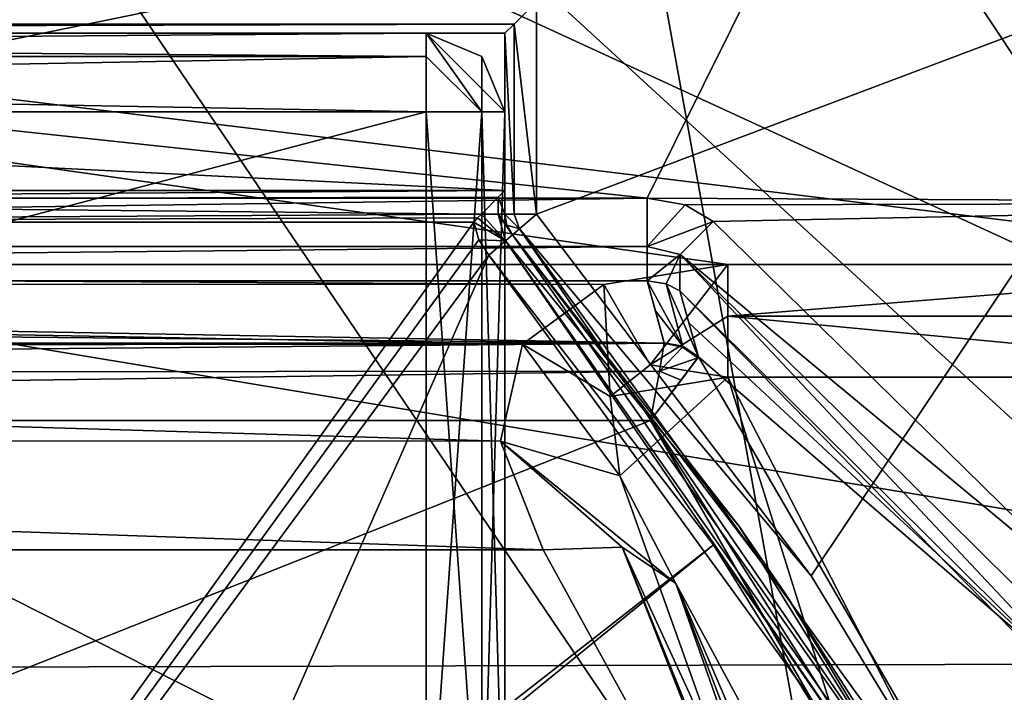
# Model space of a CAD drawing. Extents: x -200 to 200, y -832 to 754.
# Tile 534 of 656: x -96.54 to -93.41, y 667.66 to 669.79. Entities that reach past the tile are written whole.
import ezdxf

# ---------------------------------------------------------------- set-up
doc = ezdxf.new("R2010")
doc.units = 0
doc.header["$LTSCALE"] = 74.25
for name, color, linetype in [('1712', 7, 'CONTINUOUS'), ('1714', 7, 'CONTINUOUS'), ('1716', 7, 'CONTINUOUS'), ('3494', 7, 'CONTINUOUS'), ('3495', 7, 'CONTINUOUS'), ('3497', 7, 'CONTINUOUS'), ('3501', 7, 'CONTINUOUS'), ('3502', 7, 'CONTINUOUS'), ('3503', 7, 'CONTINUOUS'), ('3513', 7, 'CONTINUOUS'), ('3514', 7, 'CONTINUOUS'), ('3516', 7, 'CONTINUOUS'), ('3527', 7, 'CONTINUOUS'), ('3543', 7, 'CONTINUOUS'), ('3544', 7, 'CONTINUOUS'), ('3545', 7, 'CONTINUOUS'), ('3551', 7, 'CONTINUOUS'), ('3560', 7, 'CONTINUOUS'), ('3561', 7, 'CONTINUOUS'), ('3627', 7, 'CONTINUOUS'), ('3671', 7, 'CONTINUOUS'), ('3672', 7, 'CONTINUOUS'), ('3673', 7, 'CONTINUOUS'), ('3680', 7, 'CONTINUOUS'), ('3700', 7, 'CONTINUOUS'), ('3701', 7, 'CONTINUOUS'), ('3702', 7, 'CONTINUOUS'), ('3705', 7, 'CONTINUOUS'), ('4248', 7, 'CONTINUOUS'), ('4251', 7, 'CONTINUOUS'), ('4253', 7, 'CONTINUOUS'), ('4254', 7, 'CONTINUOUS'), ('4256', 7, 'CONTINUOUS'), ('4257', 7, 'CONTINUOUS'), ('4280', 7, 'CONTINUOUS'), ('4297', 7, 'CONTINUOUS'), ('4300', 7, 'CONTINUOUS'), ('4307', 7, 'CONTINUOUS'), ('4309', 7, 'CONTINUOUS'), ('4321', 7, 'CONTINUOUS'), ('4323', 7, 'CONTINUOUS'), ('4330', 7, 'CONTINUOUS'), ('4331', 7, 'CONTINUOUS'), ('4513', 7, 'CONTINUOUS'), ('4515', 7, 'CONTINUOUS'), ('4516', 7, 'CONTINUOUS'), ('4519', 7, 'CONTINUOUS'), ('4534', 7, 'CONTINUOUS'), ('4536', 7, 'CONTINUOUS'), ('4568', 7, 'CONTINUOUS'), ('4570', 7, 'CONTINUOUS'), ('4571', 7, 'CONTINUOUS'), ('4572', 7, 'CONTINUOUS'), ('4581', 7, 'CONTINUOUS'), ('4582', 7, 'CONTINUOUS'), ('4583', 7, 'CONTINUOUS'), ('4584', 7, 'CONTINUOUS'), ('4585', 7, 'CONTINUOUS'), ('4589', 7, 'CONTINUOUS'), ('4590', 7, 'CONTINUOUS'), ('833', 7, 'CONTINUOUS'), ('835', 7, 'CONTINUOUS'), ('851', 7, 'CONTINUOUS')]:
    doc.layers.add(name, color=color, linetype=linetype)

msp = doc.modelspace()

# ---------------------------------------------------------------- linework, layer by layer
at = {"layer": '1712', "color": 7, "linetype": 'CONTINUOUS'}
msp.add_3dface([(-96.5824, 670.4442, 68.45), (-98.2505, 666.5312, 68.45), (-93.874, 666.4426, 68.45), (-96.5824, 670.4442, 68.45)], dxfattribs=at)
at = {"layer": '1714', "color": 7, "linetype": 'CONTINUOUS'}
msp.add_3dface([(-91.636, 667.4333, 68.55), (-90.6724, 670.8539, 68.65), (-94.9236, 672.2437, 68.55), (-91.636, 667.4333, 68.55)], dxfattribs=at)
at = {"layer": '1716', "color": 7, "linetype": 'CONTINUOUS'}
for points in [[(-96.5824, 670.4442, 68.45), (-93.874, 666.4426, 68.45), (-94.9236, 672.2437, 68.55), (-96.5824, 670.4442, 68.45)], [(-93.874, 666.4426, 68.45), (-91.636, 667.4333, 68.55), (-94.9236, 672.2437, 68.55), (-93.874, 666.4426, 68.45)]]:
    msp.add_3dface(points, dxfattribs=at)
at = {"layer": '3494', "color": 7, "linetype": 'CONTINUOUS'}
for points in [[(-94.9, 669.1752, 58.15), (-94.0268, 668.0252, 58.15), (-92.7065, 670.0031, 58.15), (-94.9, 669.1752, 58.15)], [(-94.9, 669.85, 58.15), (-94.9, 669.1752, 58.15), (-92.7065, 670.0031, 58.15), (-94.9, 669.85, 58.15)], [(-94.0268, 668.0252, 58.15), (-93.3722, 666.9462, 58.15), (-92.7065, 670.0031, 58.15), (-94.0268, 668.0252, 58.15)]]:
    msp.add_3dface(points, dxfattribs=at)
at = {"layer": '3495', "color": 7, "linetype": 'CONTINUOUS'}
msp.add_3dface([(-93.4878, 671.0858, 9.0937), (-92.6267, 670.0634, 58.05), (-91.834, 668.924, 7.15), (-93.4878, 671.0858, 9.0937)], dxfattribs=at)
at = {"layer": '3497', "color": 7, "linetype": 'CONTINUOUS'}
for points in [[(-95.0984, 669.15, 11.15), (-99.45, 663.0779, 11.15), (-95.0827, 669.094, 11.15), (-95.0984, 669.15, 11.15)], [(-99.45, 669.15, 11.15), (-99.45, 663.0779, 11.15), (-95.0984, 669.15, 11.15), (-99.45, 669.15, 11.15)], [(-95.0827, 669.094, 11.15), (-99.45, 663.0779, 11.15), (-95.0514, 669.0445, 11.15), (-95.0827, 669.094, 11.15)], [(-95.0514, 669.0445, 11.15), (-99.45, 663.0779, 11.15), (-96.0415, 666.7914, 11.15), (-95.0514, 669.0445, 11.15)], [(-94.3369, 668.1239, 11.15), (-95.0514, 669.0445, 11.15), (-96.0415, 666.7914, 11.15), (-94.3369, 668.1239, 11.15)], [(-95.9, 666.85, 11.15), (-94.3369, 668.1239, 11.15), (-96.0415, 666.7914, 11.15), (-95.9, 666.85, 11.15)], [(-93.5475, 666.85, 11.15), (-94.3369, 668.1239, 11.15), (-95.9, 666.85, 11.15), (-93.5475, 666.85, 11.15)]]:
    msp.add_3dface(points, dxfattribs=at)
at = {"layer": '3501', "color": 7, "linetype": 'CONTINUOUS'}
for points in [[(-94.9757, 669.1099, 11.25), (-94.255, 668.1813, 11.25), (-94.9757, 669.1099, 58.05), (-94.9757, 669.1099, 11.25)], [(-94.9757, 669.1099, 58.05), (-94.255, 668.1813, 11.25), (-94.1099, 667.9695, 58.05), (-94.9757, 669.1099, 58.05)], [(-94.255, 668.1813, 11.25), (-93.4599, 666.8981, 11.25), (-94.1099, 667.9695, 58.05), (-94.255, 668.1813, 11.25)], [(-93.4599, 666.8981, 11.25), (-93.4599, 666.8981, 58.05), (-94.1099, 667.9695, 58.05), (-93.4599, 666.8981, 11.25)]]:
    msp.add_3dface(points, dxfattribs=at)
at = {"layer": '3502', "color": 7, "linetype": 'CONTINUOUS'}
for points in [[(-95, 669.25, 43.15), (-95, 669.1752, 58.05), (-95, 669.75, 43.15), (-95, 669.25, 43.15)], [(-95, 669.75, 43.15), (-95, 669.1752, 58.05), (-95, 669.75, 58.05), (-95, 669.75, 43.15)], [(-95, 669.25, 11.25), (-95, 669.1752, 58.05), (-95, 669.25, 43.15), (-95, 669.25, 11.25)], [(-95, 669.1752, 11.25), (-95, 669.1752, 58.05), (-95, 669.25, 11.25), (-95, 669.1752, 11.25)]]:
    msp.add_3dface(points, dxfattribs=at)
at = {"layer": '3503', "color": 7, "linetype": 'CONTINUOUS'}
for points in [[(-100.4912, 669.25, 15.1916), (-95, 669.25, 43.15), (-105, 669.25, 11.25), (-100.4912, 669.25, 15.1916)], [(-105, 669.25, 11.25), (-95, 669.25, 43.15), (-105, 669.25, 43.15), (-105, 669.25, 11.25)], [(-100.35, 669.25, 15.25), (-95, 669.25, 43.15), (-100.4912, 669.25, 15.1916), (-100.35, 669.25, 15.25)], [(-99.65, 669.25, 15.25), (-95, 669.25, 43.15), (-100.35, 669.25, 15.25), (-99.65, 669.25, 15.25)], [(-99.5084, 669.25, 15.1912), (-95, 669.25, 43.15), (-99.65, 669.25, 15.25), (-99.5084, 669.25, 15.1912)], [(-99.45, 669.25, 15.05), (-95, 669.25, 43.15), (-99.5084, 669.25, 15.1912), (-99.45, 669.25, 15.05)], [(-99.45, 669.25, 11.25), (-95, 669.25, 43.15), (-99.45, 669.25, 15.05), (-99.45, 669.25, 11.25)], [(-95, 669.25, 11.25), (-95, 669.25, 43.15), (-99.45, 669.25, 11.25), (-95, 669.25, 11.25)]]:
    msp.add_3dface(points, dxfattribs=at)
at = {"layer": '3513', "color": 7, "linetype": 'CONTINUOUS'}
for points in [[(-93.8539, 671.0668, 8.7108), (-92.2564, 669.0153, 6.8018), (-106.4409, 670.7444, 8.4358), (-93.8539, 671.0668, 8.7108)], [(-105.7084, 669.0153, 6.8018), (-106.4409, 670.7444, 8.4358), (-94.2916, 669.0153, 6.8018), (-105.7084, 669.0153, 6.8018)], [(-106.4409, 670.7444, 8.4358), (-92.2564, 669.0153, 6.8018), (-94.2916, 669.0153, 6.8018), (-106.4409, 670.7444, 8.4358)], [(-105.3224, 668.9541, 6.7386), (-105.7084, 669.0153, 6.8018), (-94.6859, 668.9514, 6.7358), (-105.3224, 668.9541, 6.7386)], [(-94.6859, 668.9514, 6.7358), (-105.7084, 669.0153, 6.8018), (-94.2916, 669.0153, 6.8018), (-94.6859, 668.9514, 6.7358)], [(-94.9442, 668.7619, 6.5372), (-105.3224, 668.9541, 6.7386), (-94.6859, 668.9514, 6.7358), (-94.9442, 668.7619, 6.5372)], [(-105.0498, 668.753, 6.5278), (-105.3224, 668.9541, 6.7386), (-94.9442, 668.7619, 6.5372), (-105.0498, 668.753, 6.5278)], [(-95.0143, 668.4533, 6.2051), (-105.0498, 668.753, 6.5278), (-94.9442, 668.7619, 6.5372), (-95.0143, 668.4533, 6.2051)], [(-104.9851, 668.4567, 6.2089), (-105.0498, 668.753, 6.5278), (-95.0143, 668.4533, 6.2051), (-104.9851, 668.4567, 6.2089)], [(-105.1213, 668.1075, 5.8196), (-104.9851, 668.4567, 6.2089), (-94.8786, 668.1075, 5.8196), (-105.1213, 668.1075, 5.8196)], [(-94.8786, 668.1075, 5.8196), (-104.9851, 668.4567, 6.2089), (-95.0143, 668.4533, 6.2051), (-94.8786, 668.1075, 5.8196)], [(-106.348, 665.7526, 2.7288), (-105.1213, 668.1075, 5.8196), (-93.912, 666.3442, 3.5946), (-106.348, 665.7526, 2.7288)], [(-93.912, 666.3442, 3.5946), (-105.1213, 668.1075, 5.8196), (-94.8786, 668.1075, 5.8196), (-93.912, 666.3442, 3.5946)]]:
    msp.add_3dface(points, dxfattribs=at)
at = {"layer": '3514', "color": 7, "linetype": 'CONTINUOUS'}
for points in [[(-92.2564, 668.6565, 6.65), (-89.0969, 658.5614, 6.65), (-94.2916, 668.6565, 6.65), (-92.2564, 668.6565, 6.65)], [(-94.2916, 668.6565, 6.65), (-89.0969, 658.5614, 6.65), (-91.0793, 658.3875, 6.65), (-94.2916, 668.6565, 6.65)]]:
    msp.add_3dface(points, dxfattribs=at)
at = {"layer": '3516', "color": 7, "linetype": 'CONTINUOUS'}
msp.add_3dface([(-94.4571, 668.0009, 6.15), (-92.0401, 661.687, 6.15), (-93.4569, 666.1438, 3.8845), (-94.4571, 668.0009, 6.15)], dxfattribs=at)
at = {"layer": '3527', "color": 7, "linetype": 'CONTINUOUS'}
for points in [[(-94.5388, 668.6958, 6.6164), (-94.2916, 668.6565, 6.65), (-94.6656, 668.5956, 6.5152), (-94.5388, 668.6958, 6.6164)], [(-94.6656, 668.5956, 6.5152), (-94.2916, 668.6565, 6.65), (-94.6344, 668.3432, 6.3463), (-94.6656, 668.5956, 6.5152)], [(-94.2916, 668.6565, 6.65), (-91.0793, 658.3875, 6.65), (-94.6344, 668.3432, 6.3463), (-94.2916, 668.6565, 6.65)], [(-91.0793, 658.3875, 6.65), (-94.4571, 668.0009, 6.15), (-94.6344, 668.3432, 6.3463), (-91.0793, 658.3875, 6.65)], [(-91.0793, 658.3875, 6.65), (-92.0401, 661.687, 6.15), (-94.4571, 668.0009, 6.15), (-91.0793, 658.3875, 6.65)]]:
    msp.add_3dface(points, dxfattribs=at)
at = {"layer": '3543', "color": 7, "linetype": 'CONTINUOUS'}
for points in [[(-93.912, 666.3442, 3.5946), (-94.8786, 668.1075, 5.8196), (-94.627, 668.1166, 5.9528), (-93.912, 666.3442, 3.5946)], [(-93.0674, 664.1425, -0.0732), (-93.912, 666.3442, 3.5946), (-94.627, 668.1166, 5.9528), (-93.0674, 664.1425, -0.0732)], [(-92.7669, 664.0692, 0.0095), (-93.0674, 664.1425, -0.0732), (-94.627, 668.1166, 5.9528), (-92.7669, 664.0692, 0.0095)], [(-94.4571, 668.0009, 6.15), (-92.7669, 664.0692, 0.0095), (-94.627, 668.1166, 5.9528), (-94.4571, 668.0009, 6.15)], [(-94.4571, 668.0009, 6.15), (-93.4569, 666.1438, 3.8845), (-92.7669, 664.0692, 0.0095), (-94.4571, 668.0009, 6.15)]]:
    msp.add_3dface(points, dxfattribs=at)
at = {"layer": '3544', "color": 7, "linetype": 'CONTINUOUS'}
for points in [[(-94.6859, 668.9514, 6.7358), (-94.2916, 669.0153, 6.8018), (-94.5388, 668.6958, 6.6164), (-94.6859, 668.9514, 6.7358)], [(-94.5388, 668.6958, 6.6164), (-94.2916, 669.0153, 6.8018), (-94.2916, 668.8513, 6.6895), (-94.5388, 668.6958, 6.6164)], [(-94.9442, 668.7619, 6.5372), (-94.6859, 668.9514, 6.7358), (-94.6656, 668.5956, 6.5152), (-94.9442, 668.7619, 6.5372)], [(-94.6859, 668.9514, 6.7358), (-94.5388, 668.6958, 6.6164), (-94.6656, 668.5956, 6.5152), (-94.6859, 668.9514, 6.7358)], [(-94.2916, 668.6565, 6.65), (-94.5388, 668.6958, 6.6164), (-94.2916, 668.8513, 6.6895), (-94.2916, 668.6565, 6.65)], [(-95.0143, 668.4533, 6.2051), (-94.9442, 668.7619, 6.5372), (-94.6344, 668.3432, 6.3463), (-95.0143, 668.4533, 6.2051)], [(-94.9442, 668.7619, 6.5372), (-94.6656, 668.5956, 6.5152), (-94.6344, 668.3432, 6.3463), (-94.9442, 668.7619, 6.5372)], [(-94.8786, 668.1075, 5.8196), (-95.0143, 668.4533, 6.2051), (-94.627, 668.1166, 5.9528), (-94.8786, 668.1075, 5.8196)], [(-94.4571, 668.0009, 6.15), (-95.0143, 668.4533, 6.2051), (-94.6344, 668.3432, 6.3463), (-94.4571, 668.0009, 6.15)], [(-95.0143, 668.4533, 6.2051), (-94.4571, 668.0009, 6.15), (-94.627, 668.1166, 5.9528), (-95.0143, 668.4533, 6.2051)]]:
    msp.add_3dface(points, dxfattribs=at)
at = {"layer": '3545', "color": 7, "linetype": 'CONTINUOUS'}
for points in [[(-94.2916, 669.0153, 6.8018), (-92.2564, 669.0153, 6.8018), (-94.2916, 668.8513, 6.6895), (-94.2916, 669.0153, 6.8018)], [(-94.2916, 668.8513, 6.6895), (-92.2564, 669.0153, 6.8018), (-92.2564, 668.8513, 6.6895), (-94.2916, 668.8513, 6.6895)], [(-92.2564, 668.6565, 6.65), (-94.2916, 668.6565, 6.65), (-94.2916, 668.8513, 6.6895), (-92.2564, 668.6565, 6.65)], [(-92.2564, 668.6565, 6.65), (-94.2916, 668.8513, 6.6895), (-92.2564, 668.8513, 6.6895), (-92.2564, 668.6565, 6.65)]]:
    msp.add_3dface(points, dxfattribs=at)
at = {"layer": '3551', "color": 7, "linetype": 'CONTINUOUS'}
for points in [[(-93.4878, 671.0858, 9.0937), (-91.834, 668.924, 7.15), (-93.8539, 671.0668, 8.7108), (-93.4878, 671.0858, 9.0937)], [(-93.8539, 671.0668, 8.7108), (-91.834, 668.924, 7.15), (-92.0019, 669.0328, 6.9412), (-93.8539, 671.0668, 8.7108)], [(-92.2564, 669.0153, 6.8018), (-93.8539, 671.0668, 8.7108), (-92.0019, 669.0328, 6.9412), (-92.2564, 669.0153, 6.8018)]]:
    msp.add_3dface(points, dxfattribs=at)
at = {"layer": '3560', "color": 7, "linetype": 'CONTINUOUS'}
for points in [[(-95, 669.25, 43.15), (-95, 669.75, 43.15), (-105, 669.75, 43.15), (-95, 669.25, 43.15)], [(-105, 669.25, 43.15), (-95, 669.25, 43.15), (-105, 669.75, 43.15), (-105, 669.25, 43.15)]]:
    msp.add_3dface(points, dxfattribs=at)
at = {"layer": '3561', "color": 7, "linetype": 'CONTINUOUS'}
for points in [[(-105, 669.75, 43.15), (-95, 669.75, 43.15), (-98.2327, 669.75, 46.8819), (-105, 669.75, 43.15)], [(-95, 669.75, 58.05), (-105, 669.75, 58.05), (-101.7673, 669.75, 50.4181), (-95, 669.75, 58.05)], [(-95, 669.75, 58.05), (-101.7673, 669.75, 50.4181), (-100, 669.75, 51.15), (-95, 669.75, 58.05)], [(-95, 669.75, 58.05), (-100, 669.75, 51.15), (-98.2327, 669.75, 50.4181), (-95, 669.75, 58.05)], [(-95, 669.75, 43.15), (-97.5002, 669.75, 48.65), (-98.2327, 669.75, 46.8819), (-95, 669.75, 43.15)], [(-95, 669.75, 58.05), (-98.2327, 669.75, 50.4181), (-97.5002, 669.75, 48.65), (-95, 669.75, 58.05)], [(-95, 669.75, 43.15), (-95, 669.75, 58.05), (-97.5002, 669.75, 48.65), (-95, 669.75, 43.15)]]:
    msp.add_3dface(points, dxfattribs=at)
at = {"layer": '3627', "color": 7, "linetype": 'CONTINUOUS'}
for points in [[(-95, 669.1752, 58.05), (-95, 669.1752, 11.25), (-94.9937, 669.1404, 11.25), (-95, 669.1752, 58.05)], [(-95, 669.1752, 58.05), (-94.9937, 669.1404, 11.25), (-94.9937, 669.1404, 58.05), (-95, 669.1752, 58.05)], [(-94.9937, 669.1404, 11.25), (-94.9757, 669.1099, 11.25), (-94.9937, 669.1404, 58.05), (-94.9937, 669.1404, 11.25)], [(-94.9757, 669.1099, 11.25), (-94.9757, 669.1099, 58.05), (-94.9937, 669.1404, 58.05), (-94.9757, 669.1099, 11.25)]]:
    msp.add_3dface(points, dxfattribs=at)
at = {"layer": '3671', "color": 7, "linetype": 'CONTINUOUS'}
for points in [[(-94.255, 668.1813, 11.25), (-94.9757, 669.1099, 11.25), (-94.9979, 669.0907, 11.1793), (-94.255, 668.1813, 11.25)], [(-95.0514, 669.0445, 11.15), (-93.4831, 666.8854, 11.1822), (-94.9979, 669.0907, 11.1793), (-95.0514, 669.0445, 11.15)], [(-93.4831, 666.8854, 11.1822), (-93.4599, 666.8981, 11.25), (-94.9979, 669.0907, 11.1793), (-93.4831, 666.8854, 11.1822)], [(-93.4599, 666.8981, 11.25), (-94.255, 668.1813, 11.25), (-94.9979, 669.0907, 11.1793), (-93.4599, 666.8981, 11.25)], [(-95.0514, 669.0445, 11.15), (-94.3369, 668.1239, 11.15), (-93.4831, 666.8854, 11.1822), (-95.0514, 669.0445, 11.15)], [(-94.3369, 668.1239, 11.15), (-93.5475, 666.85, 11.15), (-93.4831, 666.8854, 11.1822), (-94.3369, 668.1239, 11.15)]]:
    msp.add_3dface(points, dxfattribs=at)
at = {"layer": '3672', "color": 7, "linetype": 'CONTINUOUS'}
for points in [[(-95.0748, 669.1752, 11.1532), (-95.0865, 669.1631, 11.1509), (-94.9979, 669.0907, 11.1793), (-95.0748, 669.1752, 11.1532)], [(-95.0748, 669.1752, 11.1532), (-94.9979, 669.0907, 11.1793), (-95.0209, 669.1752, 11.1888), (-95.0748, 669.1752, 11.1532)], [(-94.9979, 669.0907, 11.1793), (-94.9757, 669.1099, 11.25), (-95.0209, 669.1752, 11.1888), (-94.9979, 669.0907, 11.1793)], [(-94.9937, 669.1404, 11.25), (-95, 669.1752, 11.25), (-95.0209, 669.1752, 11.1888), (-94.9937, 669.1404, 11.25)], [(-94.9757, 669.1099, 11.25), (-94.9937, 669.1404, 11.25), (-95.0209, 669.1752, 11.1888), (-94.9757, 669.1099, 11.25)], [(-95.0865, 669.1631, 11.1509), (-95.0984, 669.15, 11.15), (-94.9979, 669.0907, 11.1793), (-95.0865, 669.1631, 11.1509)], [(-95.0984, 669.15, 11.15), (-95.0827, 669.094, 11.15), (-94.9979, 669.0907, 11.1793), (-95.0984, 669.15, 11.15)], [(-95.0827, 669.094, 11.15), (-95.0514, 669.0445, 11.15), (-94.9979, 669.0907, 11.1793), (-95.0827, 669.094, 11.15)]]:
    msp.add_3dface(points, dxfattribs=at)
at = {"layer": '3673', "color": 7, "linetype": 'CONTINUOUS'}
for points in [[(-95, 669.1752, 11.25), (-95, 669.25, 11.25), (-95.0212, 669.2288, 11.1885), (-95, 669.1752, 11.25)], [(-95.0212, 669.2288, 11.1885), (-95.0748, 669.1752, 11.1532), (-95.0209, 669.1752, 11.1888), (-95.0212, 669.2288, 11.1885)], [(-95, 669.1752, 11.25), (-95.0212, 669.2288, 11.1885), (-95.0209, 669.1752, 11.1888), (-95, 669.1752, 11.25)]]:
    msp.add_3dface(points, dxfattribs=at)
at = {"layer": '3680', "color": 7, "linetype": 'CONTINUOUS'}
for points in [[(-94.9, 669.85, 58.15), (-105.1, 669.85, 58.15), (-105.0293, 669.7793, 58.1207), (-94.9, 669.85, 58.15)], [(-94.9707, 669.7793, 58.1207), (-94.9, 669.85, 58.15), (-105.0293, 669.7793, 58.1207), (-94.9707, 669.7793, 58.1207)], [(-105, 669.75, 58.05), (-94.9707, 669.7793, 58.1207), (-105.0293, 669.7793, 58.1207), (-105, 669.75, 58.05)], [(-105, 669.75, 58.05), (-95, 669.75, 58.05), (-94.9707, 669.7793, 58.1207), (-105, 669.75, 58.05)]]:
    msp.add_3dface(points, dxfattribs=at)
at = {"layer": '3700', "color": 7, "linetype": 'CONTINUOUS'}
for points in [[(-94.0268, 668.0252, 58.15), (-94.9, 669.1752, 58.15), (-94.9537, 669.1289, 58.1205), (-94.0268, 668.0252, 58.15)], [(-94.9537, 669.1289, 58.1205), (-94.9757, 669.1099, 58.05), (-93.4342, 666.9122, 58.1207), (-94.9537, 669.1289, 58.1205)], [(-94.9757, 669.1099, 58.05), (-94.1099, 667.9695, 58.05), (-93.4342, 666.9122, 58.1207), (-94.9757, 669.1099, 58.05)], [(-93.3722, 666.9462, 58.15), (-94.9537, 669.1289, 58.1205), (-93.4342, 666.9122, 58.1207), (-93.3722, 666.9462, 58.15)], [(-93.3722, 666.9462, 58.15), (-94.0268, 668.0252, 58.15), (-94.9537, 669.1289, 58.1205), (-93.3722, 666.9462, 58.15)], [(-94.1099, 667.9695, 58.05), (-93.4599, 666.8981, 58.05), (-93.4342, 666.9122, 58.1207), (-94.1099, 667.9695, 58.05)]]:
    msp.add_3dface(points, dxfattribs=at)
at = {"layer": '3701', "color": 7, "linetype": 'CONTINUOUS'}
for points in [[(-95, 669.1752, 58.05), (-94.9937, 669.1404, 58.05), (-94.9537, 669.1289, 58.1205), (-95, 669.1752, 58.05)], [(-94.9708, 669.1752, 58.1206), (-95, 669.1752, 58.05), (-94.9537, 669.1289, 58.1205), (-94.9708, 669.1752, 58.1206)], [(-94.9, 669.1752, 58.15), (-94.9708, 669.1752, 58.1206), (-94.9537, 669.1289, 58.1205), (-94.9, 669.1752, 58.15)], [(-94.9937, 669.1404, 58.05), (-94.9757, 669.1099, 58.05), (-94.9537, 669.1289, 58.1205), (-94.9937, 669.1404, 58.05)]]:
    msp.add_3dface(points, dxfattribs=at)
at = {"layer": '3702', "color": 7, "linetype": 'CONTINUOUS'}
for points in [[(-94.9, 669.1752, 58.15), (-94.9, 669.85, 58.15), (-94.9707, 669.7793, 58.1207), (-94.9, 669.1752, 58.15)], [(-95, 669.75, 58.05), (-94.9708, 669.1752, 58.1206), (-94.9707, 669.7793, 58.1207), (-95, 669.75, 58.05)], [(-94.9708, 669.1752, 58.1206), (-94.9, 669.1752, 58.15), (-94.9707, 669.7793, 58.1207), (-94.9708, 669.1752, 58.1206)], [(-95, 669.75, 58.05), (-95, 669.1752, 58.05), (-94.9708, 669.1752, 58.1206), (-95, 669.75, 58.05)]]:
    msp.add_3dface(points, dxfattribs=at)
at = {"layer": '3705', "color": 7, "linetype": 'CONTINUOUS'}
for points in [[(-95, 669.25, 11.25), (-99.45, 669.22, 11.1786), (-95.0212, 669.2288, 11.1885), (-95, 669.25, 11.25)], [(-95, 669.25, 11.25), (-99.45, 669.25, 11.25), (-99.45, 669.22, 11.1786), (-95, 669.25, 11.25)], [(-95.0212, 669.2288, 11.1885), (-99.45, 669.22, 11.1786), (-95.0748, 669.1752, 11.1532), (-95.0212, 669.2288, 11.1885)], [(-99.45, 669.22, 11.1786), (-99.45, 669.15, 11.15), (-95.0748, 669.1752, 11.1532), (-99.45, 669.22, 11.1786)], [(-95.0748, 669.1752, 11.1532), (-99.45, 669.15, 11.15), (-95.0865, 669.1631, 11.1509), (-95.0748, 669.1752, 11.1532)], [(-99.45, 669.15, 11.15), (-95.0984, 669.15, 11.15), (-95.0865, 669.1631, 11.1509), (-99.45, 669.15, 11.15)]]:
    msp.add_3dface(points, dxfattribs=at)
at = {"layer": '4248', "color": 7, "linetype": 'CONTINUOUS'}
for points in [[(-94.6076, 672.6321, -13.35), (-90.4942, 667.7523, -13.35), (-98.0836, 671.2496, -13.35), (-94.6076, 672.6321, -13.35)], [(-98.0836, 671.2496, -13.35), (-90.4942, 667.7523, -13.35), (-100, 669.3336, -13.35), (-98.0836, 671.2496, -13.35)], [(-90.4942, 667.7523, -13.35), (-109.5346, 667.6995, -13.35), (-100, 669.3336, -13.35), (-90.4942, 667.7523, -13.35)], [(-90.4942, 667.7523, -13.35), (-88.6178, 662.9918, -13.35), (-109.5346, 667.6995, -13.35), (-90.4942, 667.7523, -13.35)], [(-109.5346, 667.6995, -13.35), (-88.6178, 662.9918, -13.35), (-111.236, 663.5143, -13.35), (-109.5346, 667.6995, -13.35)]]:
    msp.add_3dface(points, dxfattribs=at)
at = {"layer": '4251', "color": 7, "linetype": 'CONTINUOUS'}
for points in [[(-90.2746, 667.8722, -13.1), (-94.4599, 672.8338, -13.1), (-91.0998, 669.24, -6.9148), (-90.2746, 667.8722, -13.1)], [(-91.0998, 669.24, -6.9148), (-94.4599, 672.8338, -13.1), (-93.1234, 671.699, -9.1675), (-91.0998, 669.24, -6.9148)]]:
    msp.add_3dface(points, dxfattribs=at)
at = {"layer": '4253', "color": 7, "linetype": 'CONTINUOUS'}
for points in [[(-94.5479, 669.2257, -6.4516), (-93.3872, 671.5633, -8.7077), (-100, 669.8074, -7.1096), (-94.5479, 669.2257, -6.4516)], [(-91.426, 669.211, -6.4339), (-93.3872, 671.5633, -8.7077), (-94.5479, 669.2257, -6.4516), (-91.426, 669.211, -6.4339)], [(-105.4521, 669.2257, -6.4516), (-94.5479, 669.2257, -6.4516), (-100, 669.8074, -7.1096), (-105.4521, 669.2257, -6.4516)], [(-94.4273, 669.2044, -6.426), (-91.426, 669.211, -6.4339), (-94.5479, 669.2257, -6.4516), (-94.4273, 669.2044, -6.426)], [(-94.3379, 669.1517, -6.3621), (-91.426, 669.211, -6.4339), (-94.4273, 669.2044, -6.426), (-94.3379, 669.1517, -6.3621)], [(-93.0806, 667.9158, -4.6143), (-91.426, 669.211, -6.4339), (-94.3379, 669.1517, -6.3621), (-93.0806, 667.9158, -4.6143)]]:
    msp.add_3dface(points, dxfattribs=at)
at = {"layer": '4254', "color": 7, "linetype": 'CONTINUOUS'}
for points in [[(-91.4723, 663.2057, -7.85), (-94.5371, 668.5187, -7.85), (-108.6205, 662.9248, -7.85), (-91.4723, 663.2057, -7.85)], [(-94.5371, 668.5187, -7.85), (-105.4635, 668.5187, -7.85), (-108.6205, 662.9248, -7.85), (-94.5371, 668.5187, -7.85)]]:
    msp.add_3dface(points, dxfattribs=at)
at = {"layer": '4256', "color": 7, "linetype": 'CONTINUOUS'}
for points in [[(-105.4521, 668.9627, -6.5216), (-105.4787, 668.8677, -7.0602), (-94.4941, 668.7649, -7.6434), (-105.4521, 668.9627, -6.5216)], [(-94.5479, 668.9627, -6.5216), (-105.4521, 668.9627, -6.5216), (-94.4941, 668.7649, -7.6434), (-94.5479, 668.9627, -6.5216)], [(-94.5213, 668.8678, -7.0601), (-94.5479, 668.9627, -6.5216), (-94.4941, 668.7649, -7.6434), (-94.5213, 668.8678, -7.0601)], [(-105.4787, 668.8677, -7.0602), (-105.5059, 668.7649, -7.6434), (-94.4941, 668.7649, -7.6434), (-105.4787, 668.8677, -7.0602)], [(-94.4939, 668.7664, -7.6348), (-94.5213, 668.8678, -7.0601), (-94.4941, 668.7649, -7.6434), (-94.4939, 668.7664, -7.6348)]]:
    msp.add_3dface(points, dxfattribs=at)
at = {"layer": '4257', "color": 7, "linetype": 'CONTINUOUS'}
for points in [[(-94.4445, 668.9311, -6.4442), (-94.4154, 668.8298, -7.0132), (-93.2012, 667.6992, -4.6788), (-94.4445, 668.9311, -6.4442)], [(-94.4154, 668.8298, -7.0132), (-94.3855, 668.7215, -7.6218), (-93.2012, 667.6992, -4.6788), (-94.4154, 668.8298, -7.0132)], [(-93.2012, 667.6992, -4.6788), (-94.3855, 668.7215, -7.6218), (-91.2436, 663.304, -7.6218), (-93.2012, 667.6992, -4.6788)]]:
    msp.add_3dface(points, dxfattribs=at)
at = {"layer": '4280', "color": 7, "linetype": 'CONTINUOUS'}
for points in [[(-94.6076, 672.6321, -13.35), (-94.4599, 672.8338, -13.1), (-90.2746, 667.8722, -13.1), (-94.6076, 672.6321, -13.35)], [(-90.4942, 667.7523, -13.35), (-94.6076, 672.6321, -13.35), (-90.2746, 667.8722, -13.1), (-90.4942, 667.7523, -13.35)]]:
    msp.add_3dface(points, dxfattribs=at)
at = {"layer": '4297', "color": 7, "linetype": 'CONTINUOUS'}
for points in [[(-94.5479, 669.0719, -6.4026), (-94.5479, 669.2257, -6.4516), (-105.4521, 669.0719, -6.4026), (-94.5479, 669.0719, -6.4026)], [(-94.5479, 669.2257, -6.4516), (-105.4521, 669.2257, -6.4516), (-105.4521, 669.0719, -6.4026), (-94.5479, 669.2257, -6.4516)], [(-105.4521, 668.9627, -6.5216), (-94.5479, 668.9627, -6.5216), (-94.5479, 669.0719, -6.4026), (-105.4521, 668.9627, -6.5216)], [(-105.4521, 668.9627, -6.5216), (-94.5479, 669.0719, -6.4026), (-105.4521, 669.0719, -6.4026), (-105.4521, 668.9627, -6.5216)]]:
    msp.add_3dface(points, dxfattribs=at)
at = {"layer": '4300', "color": 7, "linetype": 'CONTINUOUS'}
for points in [[(-94.5479, 668.9627, -6.5216), (-94.435, 668.755, -7.63), (-94.488, 668.9533, -6.5009), (-94.5479, 668.9627, -6.5216)], [(-94.5479, 668.9627, -6.5216), (-94.5213, 668.8678, -7.0601), (-94.435, 668.755, -7.63), (-94.5479, 668.9627, -6.5216)], [(-94.435, 668.755, -7.63), (-94.3855, 668.7215, -7.6218), (-94.488, 668.9533, -6.5009), (-94.435, 668.755, -7.63)], [(-94.3855, 668.7215, -7.6218), (-94.4445, 668.9311, -6.4442), (-94.488, 668.9533, -6.5009), (-94.3855, 668.7215, -7.6218)], [(-94.3855, 668.7215, -7.6218), (-94.4154, 668.8298, -7.0132), (-94.4445, 668.9311, -6.4442), (-94.3855, 668.7215, -7.6218)], [(-94.5213, 668.8678, -7.0601), (-94.4939, 668.7664, -7.6348), (-94.435, 668.755, -7.63), (-94.5213, 668.8678, -7.0601)]]:
    msp.add_3dface(points, dxfattribs=at)
at = {"layer": '4307', "color": 7, "linetype": 'CONTINUOUS'}
for points in [[(-94.4273, 669.2044, -6.426), (-94.5479, 669.2257, -6.4516), (-94.5479, 669.0719, -6.4026), (-94.4273, 669.2044, -6.426)], [(-94.3379, 669.1517, -6.3621), (-94.4273, 669.2044, -6.426), (-94.5479, 669.0719, -6.4026), (-94.3379, 669.1517, -6.3621)], [(-94.4429, 669.0469, -6.3507), (-94.3379, 669.1517, -6.3621), (-94.5479, 669.0719, -6.4026), (-94.4429, 669.0469, -6.3507)], [(-94.5479, 668.9627, -6.5216), (-94.4429, 669.0469, -6.3507), (-94.5479, 669.0719, -6.4026), (-94.5479, 668.9627, -6.5216)], [(-94.5479, 668.9627, -6.5216), (-94.488, 668.9533, -6.5009), (-94.4429, 669.0469, -6.3507), (-94.5479, 668.9627, -6.5216)], [(-94.488, 668.9533, -6.5009), (-94.4445, 668.9311, -6.4442), (-94.4429, 669.0469, -6.3507), (-94.488, 668.9533, -6.5009)]]:
    msp.add_3dface(points, dxfattribs=at)
at = {"layer": '4309', "color": 7, "linetype": 'CONTINUOUS'}
for points in [[(-93.0806, 667.9158, -4.6143), (-94.3379, 669.1517, -6.3621), (-94.4429, 669.0469, -6.3507), (-93.0806, 667.9158, -4.6143)], [(-94.4445, 668.9311, -6.4442), (-91.818, 666.2488, -0.9494), (-94.4429, 669.0469, -6.3507), (-94.4445, 668.9311, -6.4442)], [(-91.818, 666.2488, -0.9494), (-91.6949, 666.3237, -0.9589), (-94.4429, 669.0469, -6.3507), (-91.818, 666.2488, -0.9494)], [(-91.6949, 666.3237, -0.9589), (-93.0806, 667.9158, -4.6143), (-94.4429, 669.0469, -6.3507), (-91.6949, 666.3237, -0.9589)], [(-94.4445, 668.9311, -6.4442), (-93.2012, 667.6992, -4.6788), (-91.818, 666.2488, -0.9494), (-94.4445, 668.9311, -6.4442)]]:
    msp.add_3dface(points, dxfattribs=at)
at = {"layer": '4321', "color": 7, "linetype": 'CONTINUOUS'}
for points in [[(-94.5371, 668.5187, -7.85), (-94.3855, 668.7215, -7.6218), (-94.4403, 668.647, -7.7937), (-94.5371, 668.5187, -7.85)], [(-91.2436, 663.304, -7.6218), (-94.3855, 668.7215, -7.6218), (-94.5371, 668.5187, -7.85), (-91.2436, 663.304, -7.6218)], [(-94.4403, 668.647, -7.7937), (-94.3855, 668.7215, -7.6218), (-94.386, 668.7203, -7.6327), (-94.4403, 668.647, -7.7937)], [(-94.3869, 668.7188, -7.6434), (-94.4403, 668.647, -7.7937), (-94.386, 668.7203, -7.6327), (-94.3869, 668.7188, -7.6434)], [(-91.2436, 663.304, -7.6218), (-94.5371, 668.5187, -7.85), (-91.4723, 663.2057, -7.85), (-91.2436, 663.304, -7.6218)]]:
    msp.add_3dface(points, dxfattribs=at)
at = {"layer": '4323', "color": 7, "linetype": 'CONTINUOUS'}
for points in [[(-94.4941, 668.7649, -7.6434), (-105.5059, 668.7649, -7.6434), (-105.4889, 668.6661, -7.802), (-94.4941, 668.7649, -7.6434)], [(-94.4941, 668.7649, -7.6434), (-105.4889, 668.6661, -7.802), (-94.5093, 668.6765, -7.7939), (-94.4941, 668.7649, -7.6434)], [(-105.4889, 668.6661, -7.802), (-105.4635, 668.5187, -7.85), (-94.5093, 668.6765, -7.7939), (-105.4889, 668.6661, -7.802)], [(-105.4635, 668.5187, -7.85), (-94.5371, 668.5187, -7.85), (-94.5093, 668.6765, -7.7939), (-105.4635, 668.5187, -7.85)]]:
    msp.add_3dface(points, dxfattribs=at)
at = {"layer": '4330', "color": 7, "linetype": 'CONTINUOUS'}
for points in [[(-94.4941, 668.7649, -7.6434), (-94.5093, 668.6765, -7.7939), (-94.4359, 668.7525, -7.6457), (-94.4941, 668.7649, -7.6434)], [(-94.5093, 668.6765, -7.7939), (-94.3869, 668.7188, -7.6434), (-94.4359, 668.7525, -7.6457), (-94.5093, 668.6765, -7.7939)], [(-94.5093, 668.6765, -7.7939), (-94.4403, 668.647, -7.7937), (-94.3869, 668.7188, -7.6434), (-94.5093, 668.6765, -7.7939)], [(-94.5093, 668.6765, -7.7939), (-94.5371, 668.5187, -7.85), (-94.4403, 668.647, -7.7937), (-94.5093, 668.6765, -7.7939)]]:
    msp.add_3dface(points, dxfattribs=at)
at = {"layer": '4331', "color": 7, "linetype": 'CONTINUOUS'}
for points in [[(-94.4939, 668.7664, -7.6348), (-94.4941, 668.7649, -7.6434), (-94.4359, 668.7525, -7.6457), (-94.4939, 668.7664, -7.6348)], [(-94.435, 668.755, -7.63), (-94.4939, 668.7664, -7.6348), (-94.4359, 668.7525, -7.6457), (-94.435, 668.755, -7.63)], [(-94.3869, 668.7188, -7.6434), (-94.435, 668.755, -7.63), (-94.4359, 668.7525, -7.6457), (-94.3869, 668.7188, -7.6434)], [(-94.435, 668.755, -7.63), (-94.3869, 668.7188, -7.6434), (-94.386, 668.7203, -7.6327), (-94.435, 668.755, -7.63)], [(-94.3855, 668.7215, -7.6218), (-94.435, 668.755, -7.63), (-94.386, 668.7203, -7.6327), (-94.3855, 668.7215, -7.6218)]]:
    msp.add_3dface(points, dxfattribs=at)
at = {"layer": '4513', "color": 7, "linetype": 'CONTINUOUS'}
msp.add_3dface([(-94.4177, 672.4901, -13.35), (-93.1375, 670.2593, -13.35), (-90.4673, 667.7031, -13.35), (-94.4177, 672.4901, -13.35)], dxfattribs=at)
at = {"layer": '4515', "color": 7, "linetype": 'CONTINUOUS'}
for points in [[(-94.9636, 673.1819, -14.2249), (-94.2659, 672.6887, -13.6), (-90.8246, 668.8136, -14.307), (-94.9636, 673.1819, -14.2249)], [(-94.2659, 672.6887, -13.6), (-90.2475, 667.8222, -13.6), (-90.8246, 668.8136, -14.307), (-94.2659, 672.6887, -13.6)]]:
    msp.add_3dface(points, dxfattribs=at)
at = {"layer": '4516', "color": 7, "linetype": 'CONTINUOUS'}
for points in [[(-90.9461, 668.7404, -14.5324), (-100, 674.5905, -14.4123), (-95.0506, 673.0544, -14.4558), (-90.9461, 668.7404, -14.5324)], [(-88.9274, 664.4286, -14.5632), (-100, 674.5905, -14.4123), (-90.9461, 668.7404, -14.5324), (-88.9274, 664.4286, -14.5632)], [(-100, 662.4898, -17.4641), (-100, 674.5905, -14.4123), (-88.9274, 664.4286, -14.5632), (-100, 662.4898, -17.4641)]]:
    msp.add_3dface(points, dxfattribs=at)
at = {"layer": '4519', "color": 7, "linetype": 'CONTINUOUS'}
for points in [[(-98.7098, 670.3155, -14.7795), (-100, 669.6927, -14.9953), (-93.1011, 670.034, -13.8427), (-98.7098, 670.3155, -14.7795)], [(-93.1011, 670.034, -13.8427), (-100, 669.6927, -14.9953), (-90.0427, 664.65, -13.938), (-93.1011, 670.034, -13.8427)], [(-100, 669.6927, -14.9953), (-100, 656.25, -16.85), (-90.0427, 664.65, -13.938), (-100, 669.6927, -14.9953)]]:
    msp.add_3dface(points, dxfattribs=at)
at = {"layer": '4534', "color": 7, "linetype": 'CONTINUOUS'}
for points in [[(-94.4177, 672.4901, -13.35), (-90.4673, 667.7031, -13.35), (-94.2659, 672.6887, -13.6), (-94.4177, 672.4901, -13.35)], [(-90.4673, 667.7031, -13.35), (-90.2475, 667.8222, -13.6), (-94.2659, 672.6887, -13.6), (-90.4673, 667.7031, -13.35)]]:
    msp.add_3dface(points, dxfattribs=at)
at = {"layer": '4536', "color": 7, "linetype": 'CONTINUOUS'}
for points in [[(-94.9636, 673.1819, -14.2249), (-90.8246, 668.8136, -14.307), (-95.0506, 673.0544, -14.4558), (-94.9636, 673.1819, -14.2249)], [(-90.8246, 668.8136, -14.307), (-90.9461, 668.7404, -14.5324), (-95.0506, 673.0544, -14.4558), (-90.8246, 668.8136, -14.307)]]:
    msp.add_3dface(points, dxfattribs=at)
at = {"layer": '4568', "color": 7, "linetype": 'CONTINUOUS'}
for points in [[(-100, 669.75, 46.15), (-95.25, 669.75, 43.9), (-104.75, 669.75, 43.9), (-100, 669.75, 46.15)], [(-95.25, 669.75, 53.4), (-100, 669.75, 51.15), (-104.75, 669.75, 53.4), (-95.25, 669.75, 53.4)], [(-100, 669.75, 46.15), (-97.5, 669.75, 48.65), (-95.25, 669.75, 43.9), (-100, 669.75, 46.15)], [(-97.5, 669.75, 48.65), (-100, 669.75, 51.15), (-95.25, 669.75, 53.4), (-97.5, 669.75, 48.65)], [(-95.25, 669.75, 43.9), (-97.5, 669.75, 48.65), (-95.25, 669.75, 53.4), (-95.25, 669.75, 43.9)]]:
    msp.add_3dface(points, dxfattribs=at)
at = {"layer": '4570', "color": 7, "linetype": 'CONTINUOUS'}
for points in [[(-95.25, 669.5, 53.65), (-104.75, 669.5, 53.65), (-95.25, 667, 53.65), (-95.25, 669.5, 53.65)], [(-95.25, 667, 53.65), (-104.75, 669.5, 53.65), (-104.75, 667, 53.65), (-95.25, 667, 53.65)]]:
    msp.add_3dface(points, dxfattribs=at)
at = {"layer": '4571', "color": 7, "linetype": 'CONTINUOUS'}
for points in [[(-95, 669.5, 43.9), (-95, 669.5, 53.4), (-95, 667, 43.9), (-95, 669.5, 43.9)], [(-95, 667, 43.9), (-95, 669.5, 53.4), (-95, 667, 53.4), (-95, 667, 43.9)]]:
    msp.add_3dface(points, dxfattribs=at)
at = {"layer": '4572', "color": 7, "linetype": 'CONTINUOUS'}
for points in [[(-104.75, 669.5, 43.65), (-95.25, 669.5, 43.65), (-104.75, 667, 43.65), (-104.75, 669.5, 43.65)], [(-104.75, 667, 43.65), (-95.25, 669.5, 43.65), (-95.25, 667, 43.65), (-104.75, 667, 43.65)]]:
    msp.add_3dface(points, dxfattribs=at)
at = {"layer": '4581', "color": 7, "linetype": 'CONTINUOUS'}
for points in [[(-95.25, 669.5, 53.65), (-95.25, 667, 53.65), (-95.0732, 667, 53.5768), (-95.25, 669.5, 53.65)], [(-95.0732, 669.5, 53.5768), (-95.25, 669.5, 53.65), (-95.0732, 667, 53.5768), (-95.0732, 669.5, 53.5768)], [(-95, 667, 53.4), (-95, 669.5, 53.4), (-95.0732, 669.5, 53.5768), (-95, 667, 53.4)], [(-95, 667, 53.4), (-95.0732, 669.5, 53.5768), (-95.0732, 667, 53.5768), (-95, 667, 53.4)]]:
    msp.add_3dface(points, dxfattribs=at)
at = {"layer": '4582', "color": 7, "linetype": 'CONTINUOUS'}
for points in [[(-95.25, 667, 43.65), (-95.25, 669.5, 43.65), (-95.0732, 669.5, 43.7232), (-95.25, 667, 43.65)], [(-95.25, 667, 43.65), (-95.0732, 669.5, 43.7232), (-95.0732, 667, 43.7232), (-95.25, 667, 43.65)], [(-95, 669.5, 43.9), (-95, 667, 43.9), (-95.0732, 667, 43.7232), (-95, 669.5, 43.9)], [(-95.0732, 669.5, 43.7232), (-95, 669.5, 43.9), (-95.0732, 667, 43.7232), (-95.0732, 669.5, 43.7232)]]:
    msp.add_3dface(points, dxfattribs=at)
at = {"layer": '4583', "color": 7, "linetype": 'CONTINUOUS'}
for points in [[(-95.25, 669.75, 43.9), (-95.25, 669.75, 53.4), (-95.073, 669.6765, 53.4), (-95.25, 669.75, 43.9)], [(-95.073, 669.6765, 43.9), (-95.25, 669.75, 43.9), (-95.073, 669.6765, 53.4), (-95.073, 669.6765, 43.9)], [(-95, 669.5, 53.4), (-95, 669.5, 43.9), (-95.073, 669.6765, 43.9), (-95, 669.5, 53.4)], [(-95, 669.5, 53.4), (-95.073, 669.6765, 43.9), (-95.073, 669.6765, 53.4), (-95, 669.5, 53.4)]]:
    msp.add_3dface(points, dxfattribs=at)
at = {"layer": '4584', "color": 7, "linetype": 'CONTINUOUS'}
for points in [[(-95.0732, 669.5, 53.5768), (-95.25, 669.75, 53.4), (-95.25, 669.6764, 53.5772), (-95.0732, 669.5, 53.5768)], [(-95.25, 669.75, 53.4), (-95, 669.5, 53.4), (-95.073, 669.6765, 53.4), (-95.25, 669.75, 53.4)], [(-95, 669.5, 53.4), (-95.25, 669.75, 53.4), (-95.0732, 669.5, 53.5768), (-95, 669.5, 53.4)], [(-95.25, 669.5, 53.65), (-95.0732, 669.5, 53.5768), (-95.25, 669.6764, 53.5772), (-95.25, 669.5, 53.65)]]:
    msp.add_3dface(points, dxfattribs=at)
at = {"layer": '4585', "color": 7, "linetype": 'CONTINUOUS'}
for points in [[(-95.25, 669.75, 53.4), (-104.75, 669.6765, 53.577), (-95.25, 669.6764, 53.5772), (-95.25, 669.75, 53.4)], [(-95.25, 669.75, 53.4), (-104.75, 669.75, 53.4), (-104.75, 669.6765, 53.577), (-95.25, 669.75, 53.4)], [(-104.75, 669.6765, 53.577), (-104.75, 669.5, 53.65), (-95.25, 669.6764, 53.5772), (-104.75, 669.6765, 53.577)], [(-104.75, 669.5, 53.65), (-95.25, 669.5, 53.65), (-95.25, 669.6764, 53.5772), (-104.75, 669.5, 53.65)]]:
    msp.add_3dface(points, dxfattribs=at)
at = {"layer": '4589', "color": 7, "linetype": 'CONTINUOUS'}
for points in [[(-104.75, 669.75, 43.9), (-95.25, 669.6765, 43.723), (-104.75, 669.6764, 43.7228), (-104.75, 669.75, 43.9)], [(-104.75, 669.75, 43.9), (-95.25, 669.75, 43.9), (-95.25, 669.6765, 43.723), (-104.75, 669.75, 43.9)], [(-95.25, 669.6765, 43.723), (-95.25, 669.5, 43.65), (-104.75, 669.6764, 43.7228), (-95.25, 669.6765, 43.723)], [(-95.25, 669.5, 43.65), (-104.75, 669.5, 43.65), (-104.75, 669.6764, 43.7228), (-95.25, 669.5, 43.65)]]:
    msp.add_3dface(points, dxfattribs=at)
at = {"layer": '4590', "color": 7, "linetype": 'CONTINUOUS'}
for points in [[(-95.25, 669.5, 43.65), (-95.25, 669.75, 43.9), (-95.0732, 669.5, 43.7232), (-95.25, 669.5, 43.65)], [(-95.25, 669.75, 43.9), (-95.25, 669.5, 43.65), (-95.25, 669.6765, 43.723), (-95.25, 669.75, 43.9)], [(-95.0732, 669.5, 43.7232), (-95.25, 669.75, 43.9), (-95.073, 669.6765, 43.9), (-95.0732, 669.5, 43.7232)], [(-95, 669.5, 43.9), (-95.0732, 669.5, 43.7232), (-95.073, 669.6765, 43.9), (-95, 669.5, 43.9)]]:
    msp.add_3dface(points, dxfattribs=at)
at = {"layer": '833', "color": 7, "linetype": 'CONTINUOUS'}
for points in [[(-108.2051, 667.3483, 64.65), (-105.9976, 670.529, 64.65), (-93.7956, 670.2988, 64.65), (-108.2051, 667.3483, 64.65)], [(-91.6408, 667.0494, 64.65), (-108.2051, 667.3483, 64.65), (-93.7956, 670.2988, 64.65), (-91.6408, 667.0494, 64.65)]]:
    msp.add_3dface(points, dxfattribs=at)
at = {"layer": '835', "color": 7, "linetype": 'CONTINUOUS'}
for points in [[(-93.9267, 671.8731, 63.65), (-90.8488, 667.6972, 15.75), (-90.1237, 666.1371, 63.65), (-93.9267, 671.8731, 63.65)], [(-93.376, 671.3236, 15.75), (-90.8488, 667.6972, 15.75), (-93.9267, 671.8731, 63.65), (-93.376, 671.3236, 15.75)]]:
    msp.add_3dface(points, dxfattribs=at)
at = {"layer": '851', "color": 7, "linetype": 'CONTINUOUS'}
for points in [[(-93.7956, 670.2988, 64.65), (-93.9267, 671.8731, 63.65), (-90.1237, 666.1371, 63.65), (-93.7956, 670.2988, 64.65)], [(-91.6408, 667.0494, 64.65), (-93.7956, 670.2988, 64.65), (-90.1237, 666.1371, 63.65), (-91.6408, 667.0494, 64.65)]]:
    msp.add_3dface(points, dxfattribs=at)

doc.saveas('drawing.dxf')
